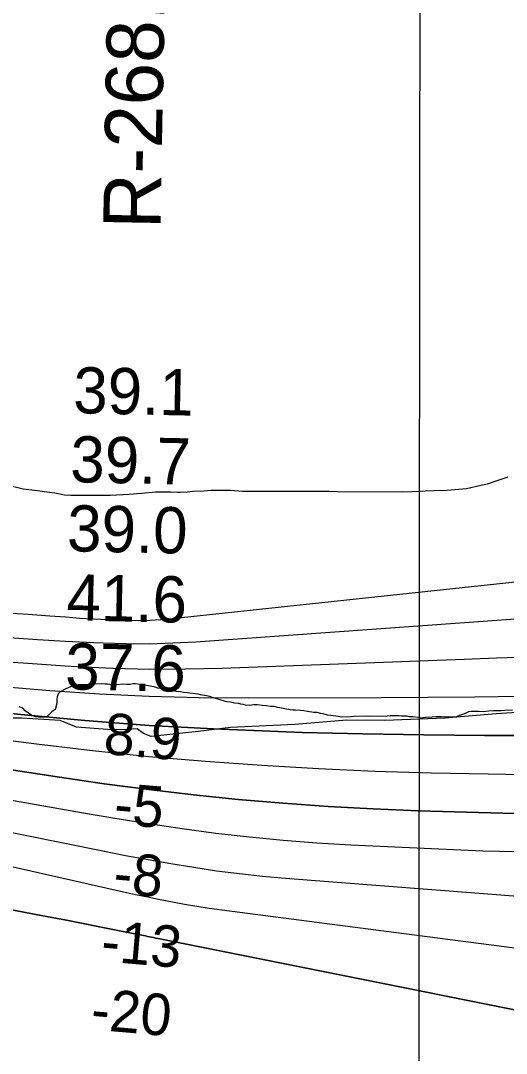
# Model space of a CAD drawing. Extents: x 3219052 to 3256913, y 800770 to 826146.
# Drawn here: x 3243601 to 3244304, y 813880 to 815375 of the extents above; entities that cross this region are included whole.
import ezdxf

# ---------------------------------------------------------------- set-up
doc = ezdxf.new("R2010")
doc.units = 0
for name, color, linetype in [('V-GRID-MAJR', 7, 'Continuous'), ('V-RIVR-EDGE', 7, 'Continuous'), ('V-RIVR-RANG', 7, 'Continuous'), ('V-RIVR-RANG-IDEN', 7, 'Continuous'), ('V-SITE-VEGE', 7, 'Continuous'), ('V-TOPO-DPTH', 7, 'Continuous'), ('V-TOPO-MAJR', 7, 'Continuous'), ('V-TOPO-MINR', 7, 'Continuous'), ('V-TOPO-WATR', 7, 'Continuous')]:
    doc.layers.add(name, color=color, linetype=linetype)

msp = doc.modelspace()

# ---------------------------------------------------------------- linework, layer by layer
at = {"layer": 'V-GRID-MAJR'}
msp.add_spline([(3244170, 806159.1), (3244176.2, 812218.2), (3244182.3, 818280.5), (3244188.5, 824342.7), (3244188.5, 824345.8)], degree=3, dxfattribs=at)
at = {"layer": 'V-RIVR-EDGE'}
msp.add_lwpolyline([(3244373, 814376.9), (3244289.1, 814371.5), (3244214.8, 814365.2), (3244128.3, 814361.9), (3244073.1, 814362.5), (3243997.9, 814356.1), (3243904.8, 814351.6), (3243857.9, 814346), (3243789.6, 814338.8), (3243778.7, 814343.2), (3243769.6, 814349.7), (3243746.6, 814348.5), (3243726.6, 814349), (3243681.4, 814352.1), (3243657.9, 814361.8), (3243602.3, 814365.4), (3243553.6, 814365.1)], dxfattribs=at)
at = {"layer": 'V-SITE-VEGE'}
for points in [[(3243572.7, 814705.3), (3243604.5, 814697.6), (3243625.2, 814695), (3243638.4, 814693), (3243650, 814691.4), (3243664.1, 814688.8), (3243673.2, 814688.3), (3243730.3, 814688.1), (3243757.6, 814689.6), (3243776.3, 814691.1), (3243796, 814693), (3243817.7, 814693), (3243827.9, 814692.4), (3243831.9, 814692.4), (3243842, 814692.9), (3243849.6, 814693.9), (3243865.8, 814694.3), (3243876.4, 814695.3), (3243904.7, 814695.2), (3243921.9, 814694.2), (3244047.2, 814693.8), (3244059.3, 814693.3), (3244154.3, 814693), (3244167.9, 814693.5), (3244186.6, 814694.5), (3244199.3, 814694.9), (3244218.5, 814695.4), (3244246.3, 814697.8), (3244267, 814702.8), (3244276.6, 814704.8), (3244289.3, 814708.8), (3244306.5, 814714.8)], [(3243731.6, 814413.7), (3243726.8, 814414.6), (3243723, 814414.5), (3243717.8, 814414.9), (3243702.6, 814414.6), (3243699.3, 814413.6), (3243684.1, 814413.3), (3243679.4, 814411.8), (3243675.6, 814411.7), (3243672.8, 814410.7), (3243666.2, 814407.7), (3243657.7, 814403.3), (3243654.9, 814400.4), (3243653.6, 814396.1), (3243653.2, 814392.3), (3243653.3, 814388.5), (3243652.8, 814385.2), (3243651.5, 814381.8), (3243651.1, 814378.5), (3243645.9, 814374.6), (3243638.9, 814367.8), (3243635.6, 814366.8), (3243626.6, 814366.6), (3243622.8, 814367), (3243617.1, 814369.3), (3243607.4, 814375.8), (3243603.6, 814379.5), (3243598.3, 814381.8)], [(3244313, 814376.8), (3244302.1, 814376.6), (3244295.9, 814376), (3244285.5, 814375.8), (3244278.4, 814375.2), (3244274.6, 814375.1), (3244271.3, 814374.6), (3244264.6, 814375), (3244253.2, 814374.7), (3244249.4, 814374.2), (3244245.2, 814372.7), (3244241.9, 814371.2), (3244237.6, 814369.7), (3244231.5, 814367.2), (3244228.2, 814366.7), (3244219.6, 814367.4), (3244213.9, 814366.9), (3244210.1, 814367.3), (3244202.1, 814367.1), (3244196.4, 814366.5), (3244186.9, 814366.4), (3244180.7, 814365.3), (3244176.9, 814366.2), (3244168.8, 814367), (3244163.6, 814367.3), (3244160.3, 814368.2), (3244152.2, 814368.1), (3244148.4, 814368.5), (3244144.6, 814368.4), (3244135.6, 814368.7), (3244131.3, 814368.1), (3244105.7, 814367.7), (3244100.9, 814368), (3244083.8, 814367.7), (3244080, 814367.2), (3244065.3, 814366.9), (3244060.6, 814367.7), (3244050.1, 814369), (3244044.9, 814369.8), (3244038.7, 814371.6), (3244035.3, 814372), (3244030.1, 814373.3), (3244025.3, 814373.7), (3244016.3, 814375), (3244011, 814375.8), (3244005.8, 814376.2), (3243998.7, 814377), (3243995.3, 814377), (3243991.1, 814377.3), (3243973, 814380.8), (3243967.7, 814382.1), (3243962, 814382), (3243956.8, 814383.3), (3243950.6, 814383.7), (3243943, 814384.5), (3243938.2, 814384.4), (3243934.9, 814383.9), (3243931.6, 814383.8), (3243926.4, 814384.2), (3243923, 814385.1), (3243919.7, 814385.5), (3243916.8, 814386.4), (3243910.2, 814387.2), (3243904.4, 814388.5), (3243899.2, 814388.9), (3243895.9, 814389.8), (3243883.4, 814393.8), (3243880.1, 814394.7), (3243874.8, 814396.5), (3243869.6, 814397.4), (3243861, 814399.1), (3243857.7, 814400), (3243842, 814402.1), (3243836.3, 814402.4), (3243832, 814403.3), (3243826.3, 814404.1), (3243820.1, 814405), (3243816.3, 814405.4), (3243808.7, 814406.6), (3243805.8, 814407.5), (3243799.1, 814408.8), (3243795.3, 814410.2), (3243785.8, 814411.9), (3243779.6, 814413.2), (3243773.8, 814414.1), (3243766.7, 814414.9), (3243763.4, 814414.8), (3243759.1, 814414.2), (3243754.4, 814414.2), (3243748.7, 814414.5), (3243740.1, 814413.4), (3243731.6, 814413.7)]]:
    msp.add_lwpolyline(points, dxfattribs=at)
at = {"layer": 'V-TOPO-DPTH'}
for points in [[(3243552.9, 814375.6), (3243600.9, 814370.6), (3243693.8, 814362), (3243786.8, 814354.8), (3243879.9, 814349.6), (3243973.1, 814345.8), (3244008.2, 814344.7), (3244096.3, 814342.5), (3244184.4, 814340.9), (3244272.5, 814340.2), (3244360.6, 814340.1)], [(3243346.2, 814327), (3243656.8, 814279.7), (3243721.4, 814270.4), (3243786.1, 814261.8), (3243851, 814254.3), (3243915.9, 814247.6), (3243981, 814242), (3244046.1, 814237.3), (3244111.3, 814233.8), (3244176.5, 814231.2), (3244298.9, 814227.6), (3244425.3, 814226.5)], [(3244425.3, 814226.5), (3244298.9, 814227.6), (3244176.5, 814231.2), (3244111.3, 814233.8), (3244046.1, 814237.3), (3243981, 814242), (3243915.9, 814247.6), (3243851, 814254.3), (3243786.1, 814261.8), (3243721.4, 814270.4), (3243656.8, 814279.7), (3243346.2, 814327)], [(3244333.1, 814106.1), (3243984.1, 814133.1), (3243950.8, 814136.1), (3243917.5, 814139.6), (3243884.4, 814143.9), (3243851.3, 814148.8), (3243818.3, 814154.3), (3243785.3, 814160), (3243752.4, 814166.1), (3243719.6, 814172.6), (3243151.9, 814286.9)], [(3244333.1, 814106.1), (3243984.1, 814133.1), (3243950.8, 814136.1), (3243917.5, 814139.6), (3243884.4, 814143.9), (3243851.3, 814148.8), (3243818.3, 814154.3), (3243785.3, 814160), (3243752.4, 814166.1), (3243719.6, 814172.6), (3243151.9, 814286.9)], [(3243081.1, 814184.7), (3243640.6, 814077.8), (3243664.6, 814073.1), (3243688.6, 814068.5), (3243712.5, 814063.7), (3243736.5, 814058.9), (3243778.6, 814050.4), (3243781.5, 814049.9), (3243784.4, 814049.3), (3243787.3, 814048.7), (3243790.3, 814048.1), (3243793.2, 814047.5), (3243796.1, 814046.9), (3243799.1, 814046.3), (3243802, 814045.7), (3244593.3, 813887.6)], [(3243081.1, 814184.7), (3243640.6, 814077.8), (3243664.6, 814073.1), (3243688.6, 814068.5), (3243712.5, 814063.7), (3243736.5, 814058.9), (3243778.6, 814050.4), (3243781.5, 814049.9), (3243784.4, 814049.3), (3243787.3, 814048.7), (3243790.3, 814048.1), (3243793.2, 814047.5), (3243796.1, 814046.9), (3243799.1, 814046.3), (3243802, 814045.7), (3244593.3, 813887.6)]]:
    msp.add_lwpolyline(points, dxfattribs=at)
at = {"layer": 'V-TOPO-MAJR'}
msp.add_lwpolyline([(3244370.8, 814512.5), (3243854.6, 814475.5), (3243821, 814473.7), (3243787.3, 814472.6), (3243753.7, 814472.8), (3243720.1, 814473.7), (3243706.2, 814474.4), (3243665.6, 814476.5), (3243625, 814478.9), (3243584.5, 814481.7)], dxfattribs=at)
at = {"layer": 'V-TOPO-MINR'}
for points in [[(3244506.8, 814582.3), (3243819.9, 814509), (3243803.7, 814507.6), (3243787.6, 814506.7), (3243771.4, 814506.4), (3243755.2, 814506.6), (3243747, 814506.8), (3243726.7, 814507.6), (3243706.4, 814508.6), (3243686.2, 814509.8), (3243665.9, 814511.3), (3243643.1, 814513.1), (3243611.5, 814515.3), (3243579.8, 814517.1)], [(3244336.1, 814453.8), (3244289.7, 814452), (3244243.2, 814450.3), (3243891.8, 814437.2), (3243839.4, 814436), (3243787.1, 814435.9), (3243734.8, 814437.3), (3243682.6, 814439.7), (3243665.3, 814440.7), (3243604.5, 814444.7), (3243543.6, 814449)], [(3244326, 814396.8), (3244258.3, 814395.7), (3244190.5, 814395.1), (3244122.7, 814394.6), (3243931.3, 814394), (3243859.1, 814394.7), (3243786.9, 814396.5), (3243714.8, 814400.2), (3243642.8, 814405), (3243625.8, 814406.4), (3243545.3, 814412.9)], [(3244360.6, 814340.1), (3244272.5, 814340.2), (3244184.4, 814340.9), (3244096.3, 814342.5), (3244008.2, 814344.7), (3243973.1, 814345.8), (3243879.9, 814349.6), (3243786.8, 814354.8), (3243693.8, 814362), (3243600.9, 814370.6), (3243552.9, 814375.6)], [(3244329.1, 814283.3), (3244277.8, 814284), (3244195.8, 814285.7), (3244113.8, 814288.2), (3244031.9, 814292), (3243950, 814296.5), (3243868.2, 814302.5), (3243786.5, 814309.5), (3243704.9, 814318.1), (3243623.5, 814327.7), (3243447.9, 814350.2)], [(3244414.6, 814169.9), (3244270, 814172.8), (3244078.8, 814181.4), (3244029.8, 814184.3), (3243980.8, 814187.9), (3243931.9, 814192.7), (3243883.1, 814198.4), (3243834.4, 814205), (3243785.7, 814212), (3243737.2, 814219.8), (3243688.7, 814228), (3243247.6, 814306)], [(3244333.1, 814106.1), (3243984.1, 814133.1), (3243950.8, 814136.1), (3243917.5, 814139.6), (3243884.4, 814143.9), (3243851.3, 814148.8), (3243818.3, 814154.3), (3243785.3, 814160), (3243752.4, 814166.1), (3243719.6, 814172.6), (3243151.9, 814286.9)], [(3244464.7, 814013), (3243891.8, 814087.3), (3243873.9, 814089.8), (3243856, 814092.5), (3243838.2, 814095.5), (3243820.4, 814098.8), (3243802.6, 814102.2), (3243784.9, 814105.9), (3243767.2, 814109.6), (3243749.5, 814113.5), (3243058.8, 814269.8)], [(3244593.3, 813887.6), (3243802, 814045.7), (3243799.1, 814046.3), (3243796.1, 814046.9), (3243793.2, 814047.5), (3243790.3, 814048.1), (3243787.3, 814048.7), (3243784.4, 814049.3), (3243781.5, 814049.9), (3243778.6, 814050.4), (3243736.5, 814058.9), (3243712.5, 814063.7), (3243688.6, 814068.5), (3243664.6, 814073.1), (3243640.6, 814077.8), (3243081.1, 814184.7)]]:
    msp.add_lwpolyline(points, dxfattribs=at)
at = {"layer": 'V-TOPO-WATR'}
msp.add_lwpolyline([(3244425.3, 814226.5), (3244298.9, 814227.6), (3244176.5, 814231.2), (3244111.3, 814233.8), (3244046.1, 814237.3), (3243981, 814242), (3243915.9, 814247.6), (3243851, 814254.3), (3243786.1, 814261.8), (3243721.4, 814270.4), (3243656.8, 814279.7), (3243346.2, 814327)], dxfattribs=at)

# ---------------------------------------------------------------- texts
at = {"layer": 'V-RIVR-RANG'}
for s, height, rotation, p in [('39.1', 67, 358.8183, (3243676.3, 814806.9)), ('39.7', 67, 358.8183, (3243672.1, 814707)), ('39.0', 67, 358.8183, (3243667.4, 814607)), ('41.6', 67, 358.8183, (3243666.6, 814507)), ('37.6', 67, 358.8183, (3243664.8, 814407)), ('8.9', 60, 355.0416, (3243719.5, 814313.6)), ('-5', 60, 355.0416, (3243734.4, 814212.1)), ('-8', 60, 355.0416, (3243733.5, 814112.1)), ('-13', 60, 355.0416, (3243715.7, 814013.5)), ('-20', 60, 355.0416, (3243701, 813914.6))]:
    msp.add_text(s, height=height, rotation=rotation, dxfattribs=at).set_placement(p)
at = {"layer": 'V-RIVR-RANG-IDEN'}
msp.add_text('R-268.15', height=83, rotation=88.9648, dxfattribs=at).set_placement((3243803.1, 815073.2))

doc.saveas('drawing.dxf')
